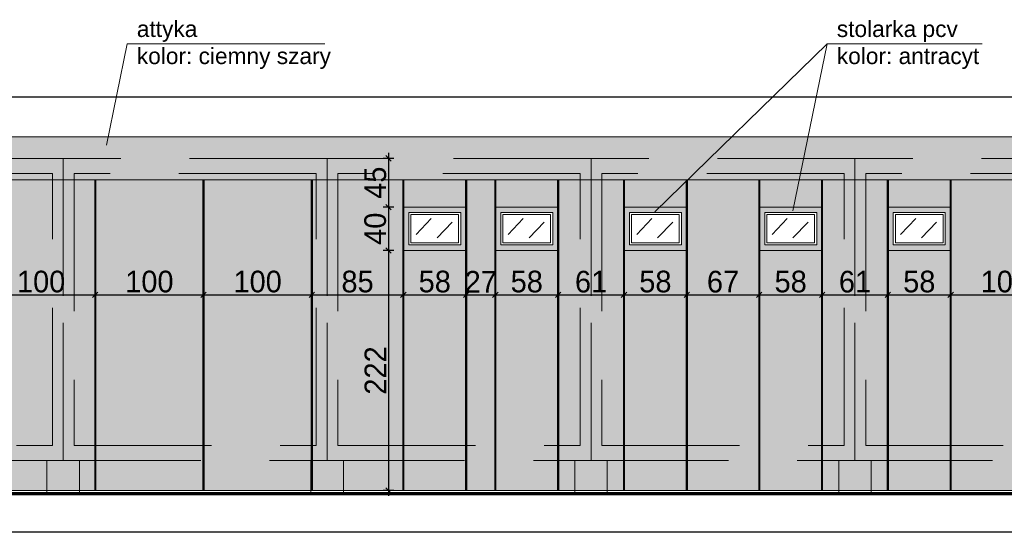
# Model space of a CAD drawing. Header units: millimetres. Extents: x 1962 to 3194, y -795 to -219.
# Tile 262 of 265: x 2913.58 to 2922.67, y -476.64 to -471.86. Entities that reach past the tile are written whole.
import ezdxf

# ---------------------------------------------------------------- set-up
doc = ezdxf.new("R2010")
doc.units = ezdxf.units.MM
doc.linetypes.add('HIDDEN', pattern=[9.525, 6.35, -3.175])
doc.layers.get('0').update_dxf_attribs({"lineweight": 5})
doc.layers.get('Defpoints').update_dxf_attribs({"lineweight": 9})
for name, color, linetype, lineweight in [('A_elewacje kolorystyka', 252, 'Continuous', 9), ('A_elewacje opisy', 63, 'Continuous', 9), ('A_hidden', 137, 'HIDDEN', 9), ('A_obiekty trybuny', 126, 'Continuous', 9), ('A_przekrojowe', 42, 'Continuous', 9), ('A_widok', 142, 'Continuous', 9), ('A_wymiary kasetony elewacyjne', 64, 'Continuous', 9)]:
    doc.layers.add(name, color=color, linetype=linetype, lineweight=lineweight)
doc.styles.get("Standard").update_dxf_attribs({"font": 'arial.ttf'})
doc.styles.add('wymiary pzt', font='txt')
doc.dimstyles.new('wymiary detale', dxfattribs={"dimtxt": 0.2, "dimasz": 0.05, "dimexe": 0.05, "dimexo": 0, "dimgap": 0.02, "dimtad": 1, "dimdec": 0, "dimlfac": 100, "dimzin": 0, "dimtxsty": 'wymiary pzt', "dimblk": 'OBLIQUE', "dimcen": 0.1, "dimdle": 0.05, "dimadec": 1, "dimazin": 0, "dimtfac": 1, "dimtmove": 0, "dimatfit": 3, "dimfxl": 0, "dimarcsym": 0})

# ---------------------------------------------------------------- blocks, each defined once
blk = doc.blocks.new('_Oblique')
at = {"color": 0, "linetype": 'ByBlock', "lineweight": -2}
blk.add_line((-0.5, -0.5), (0.5, 0.5), dxfattribs=at)
blk = doc.blocks.new('*D387')
at = {"layer": 'A_wymiary kasetony elewacyjne', "color": 0, "lineweight": -2}
for p, q in [((2913.2257, -474.3988), (2914.3257, -474.3988)), ((2913.2757, -474.3488), (2913.2757, -474.4488)), ((2914.2757, -474.3488), (2914.2757, -474.4488))]:
    blk.add_line(p, q, dxfattribs=at)
at = {"layer": 'Defpoints', "color": 0}
for p in [(2913.2757, -473.338), (2914.2757, -473.338), (2914.2757, -474.3988)]:
    blk.add_point(p, dxfattribs=at)
at = {"layer": 'A_wymiary kasetony elewacyjne', "color": 0, "lineweight": -2, "xscale": 0.05, "yscale": 0.05, "zscale": 0.05, "rotation": 180}
blk.add_blockref('_Oblique', (2913.2757, -474.3988), dxfattribs=at)
at = {"layer": 'A_wymiary kasetony elewacyjne', "color": 0, "lineweight": -2, "xscale": 0.05, "yscale": 0.05, "zscale": 0.05}
blk.add_blockref('_Oblique', (2914.2757, -474.3988), dxfattribs=at)
at = {"layer": 'A_wymiary kasetony elewacyjne', "color": 0, "insert": (2913.7757, -474.2768), "char_height": 0.2, "attachment_point": 5, "style": 'wymiary pzt'}
blk.add_mtext('100', dxfattribs=at)
blk = doc.blocks.new('*D388')
at = {"layer": 'A_wymiary kasetony elewacyjne', "color": 0, "lineweight": -2}
for p, q in [((2914.2257, -474.3988), (2915.3257, -474.3988)), ((2914.2757, -474.3488), (2914.2757, -474.4488)), ((2915.2757, -474.3488), (2915.2757, -474.4488))]:
    blk.add_line(p, q, dxfattribs=at)
at = {"layer": 'Defpoints', "color": 0}
for p in [(2914.2757, -473.338), (2915.2757, -473.338), (2915.2757, -474.3988)]:
    blk.add_point(p, dxfattribs=at)
at = {"layer": 'A_wymiary kasetony elewacyjne', "color": 0, "lineweight": -2, "xscale": 0.05, "yscale": 0.05, "zscale": 0.05, "rotation": 180}
blk.add_blockref('_Oblique', (2914.2757, -474.3988), dxfattribs=at)
at = {"layer": 'A_wymiary kasetony elewacyjne', "color": 0, "lineweight": -2, "xscale": 0.05, "yscale": 0.05, "zscale": 0.05}
blk.add_blockref('_Oblique', (2915.2757, -474.3988), dxfattribs=at)
at = {"layer": 'A_wymiary kasetony elewacyjne', "color": 0, "insert": (2914.7757, -474.2768), "char_height": 0.2, "attachment_point": 5, "style": 'wymiary pzt'}
blk.add_mtext('100', dxfattribs=at)
blk = doc.blocks.new('*D389')
at = {"layer": 'A_wymiary kasetony elewacyjne', "color": 0, "lineweight": -2}
for p, q in [((2915.2257, -474.3988), (2916.3257, -474.3988)), ((2915.2757, -474.3488), (2915.2757, -474.4488)), ((2916.2757, -474.3488), (2916.2757, -474.4488))]:
    blk.add_line(p, q, dxfattribs=at)
at = {"layer": 'Defpoints', "color": 0}
for p in [(2915.2757, -473.338), (2916.2757, -473.338), (2916.2757, -474.3988)]:
    blk.add_point(p, dxfattribs=at)
at = {"layer": 'A_wymiary kasetony elewacyjne', "color": 0, "lineweight": -2, "xscale": 0.05, "yscale": 0.05, "zscale": 0.05, "rotation": 180}
blk.add_blockref('_Oblique', (2915.2757, -474.3988), dxfattribs=at)
at = {"layer": 'A_wymiary kasetony elewacyjne', "color": 0, "lineweight": -2, "xscale": 0.05, "yscale": 0.05, "zscale": 0.05}
blk.add_blockref('_Oblique', (2916.2757, -474.3988), dxfattribs=at)
at = {"layer": 'A_wymiary kasetony elewacyjne', "color": 0, "insert": (2915.7757, -474.2768), "char_height": 0.2, "attachment_point": 5, "style": 'wymiary pzt'}
blk.add_mtext('100', dxfattribs=at)
blk = doc.blocks.new('*D390')
at = {"layer": 'A_wymiary kasetony elewacyjne', "color": 0, "lineweight": -2}
for p, q in [((2916.2257, -474.3988), (2917.1717, -474.3988)), ((2916.2757, -474.3488), (2916.2757, -474.4488)), ((2917.1217, -474.3488), (2917.1217, -474.4488))]:
    blk.add_line(p, q, dxfattribs=at)
at = {"layer": 'Defpoints', "color": 0}
for p in [(2916.2757, -473.338), (2917.1217, -473.338), (2917.1217, -474.3988)]:
    blk.add_point(p, dxfattribs=at)
at = {"layer": 'A_wymiary kasetony elewacyjne', "color": 0, "lineweight": -2, "xscale": 0.05, "yscale": 0.05, "zscale": 0.05, "rotation": 180}
blk.add_blockref('_Oblique', (2916.2757, -474.3988), dxfattribs=at)
at = {"layer": 'A_wymiary kasetony elewacyjne', "color": 0, "lineweight": -2, "xscale": 0.05, "yscale": 0.05, "zscale": 0.05}
blk.add_blockref('_Oblique', (2917.1217, -474.3988), dxfattribs=at)
at = {"layer": 'A_wymiary kasetony elewacyjne', "color": 0, "insert": (2916.6987, -474.2768), "char_height": 0.2, "attachment_point": 5, "style": 'wymiary pzt'}
blk.add_mtext('85', dxfattribs=at)
blk = doc.blocks.new('*D391')
at = {"layer": 'A_wymiary kasetony elewacyjne', "color": 0, "lineweight": -2}
for p, q in [((2917.0717, -474.3988), (2917.7517, -474.3988)), ((2917.1217, -474.3488), (2917.1217, -474.4488)), ((2917.7017, -474.3488), (2917.7017, -474.4488))]:
    blk.add_line(p, q, dxfattribs=at)
at = {"layer": 'Defpoints', "color": 0}
for p in [(2917.1217, -473.338), (2917.7017, -473.338), (2917.7017, -474.3988)]:
    blk.add_point(p, dxfattribs=at)
at = {"layer": 'A_wymiary kasetony elewacyjne', "color": 0, "lineweight": -2, "xscale": 0.05, "yscale": 0.05, "zscale": 0.05, "rotation": 180}
blk.add_blockref('_Oblique', (2917.1217, -474.3988), dxfattribs=at)
at = {"layer": 'A_wymiary kasetony elewacyjne', "color": 0, "lineweight": -2, "xscale": 0.05, "yscale": 0.05, "zscale": 0.05}
blk.add_blockref('_Oblique', (2917.7017, -474.3988), dxfattribs=at)
at = {"layer": 'A_wymiary kasetony elewacyjne', "color": 0, "insert": (2917.4117, -474.2768), "char_height": 0.2, "attachment_point": 5, "style": 'wymiary pzt'}
blk.add_mtext('58', dxfattribs=at)
blk = doc.blocks.new('*D392')
at = {"layer": 'A_wymiary kasetony elewacyjne', "color": 0, "lineweight": -2}
for p, q in [((2917.6517, -474.3988), (2918.0217, -474.3988)), ((2917.7017, -474.3488), (2917.7017, -474.4488)), ((2917.9717, -474.3488), (2917.9717, -474.4488))]:
    blk.add_line(p, q, dxfattribs=at)
at = {"layer": 'Defpoints', "color": 0}
for p in [(2917.7017, -473.338), (2917.9717, -473.338), (2917.9717, -474.3988)]:
    blk.add_point(p, dxfattribs=at)
at = {"layer": 'A_wymiary kasetony elewacyjne', "color": 0, "lineweight": -2, "xscale": 0.05, "yscale": 0.05, "zscale": 0.05, "rotation": 180}
blk.add_blockref('_Oblique', (2917.7017, -474.3988), dxfattribs=at)
at = {"layer": 'A_wymiary kasetony elewacyjne', "color": 0, "lineweight": -2, "xscale": 0.05, "yscale": 0.05, "zscale": 0.05}
blk.add_blockref('_Oblique', (2917.9717, -474.3988), dxfattribs=at)
at = {"layer": 'A_wymiary kasetony elewacyjne', "color": 0, "insert": (2917.8367, -474.2778), "char_height": 0.2, "attachment_point": 5, "style": 'wymiary pzt'}
blk.add_mtext('27', dxfattribs=at)
blk = doc.blocks.new('*D393')
at = {"layer": 'A_wymiary kasetony elewacyjne', "color": 0, "lineweight": -2}
for p, q in [((2917.9217, -474.3988), (2918.6017, -474.3988)), ((2917.9717, -474.3488), (2917.9717, -474.4488)), ((2918.5517, -474.3488), (2918.5517, -474.4488))]:
    blk.add_line(p, q, dxfattribs=at)
at = {"layer": 'Defpoints', "color": 0}
for p in [(2917.9717, -473.338), (2918.5517, -473.338), (2918.5517, -474.3988)]:
    blk.add_point(p, dxfattribs=at)
at = {"layer": 'A_wymiary kasetony elewacyjne', "color": 0, "lineweight": -2, "xscale": 0.05, "yscale": 0.05, "zscale": 0.05, "rotation": 180}
blk.add_blockref('_Oblique', (2917.9717, -474.3988), dxfattribs=at)
at = {"layer": 'A_wymiary kasetony elewacyjne', "color": 0, "lineweight": -2, "xscale": 0.05, "yscale": 0.05, "zscale": 0.05}
blk.add_blockref('_Oblique', (2918.5517, -474.3988), dxfattribs=at)
at = {"layer": 'A_wymiary kasetony elewacyjne', "color": 0, "insert": (2918.2617, -474.2768), "char_height": 0.2, "attachment_point": 5, "style": 'wymiary pzt'}
blk.add_mtext('58', dxfattribs=at)
blk = doc.blocks.new('*D394')
at = {"layer": 'A_wymiary kasetony elewacyjne', "color": 0, "lineweight": -2}
for p, q in [((2918.5017, -474.3988), (2919.2097, -474.3988)), ((2918.5517, -474.3488), (2918.5517, -474.4488)), ((2919.1597, -474.3488), (2919.1597, -474.4488))]:
    blk.add_line(p, q, dxfattribs=at)
at = {"layer": 'Defpoints', "color": 0}
for p in [(2918.5517, -473.338), (2919.1597, -473.338), (2919.1597, -474.3988)]:
    blk.add_point(p, dxfattribs=at)
at = {"layer": 'A_wymiary kasetony elewacyjne', "color": 0, "lineweight": -2, "xscale": 0.05, "yscale": 0.05, "zscale": 0.05, "rotation": 180}
blk.add_blockref('_Oblique', (2918.5517, -474.3988), dxfattribs=at)
at = {"layer": 'A_wymiary kasetony elewacyjne', "color": 0, "lineweight": -2, "xscale": 0.05, "yscale": 0.05, "zscale": 0.05}
blk.add_blockref('_Oblique', (2919.1597, -474.3988), dxfattribs=at)
at = {"layer": 'A_wymiary kasetony elewacyjne', "color": 0, "insert": (2918.8557, -474.2778), "char_height": 0.2, "attachment_point": 5, "style": 'wymiary pzt'}
blk.add_mtext('61', dxfattribs=at)
blk = doc.blocks.new('*D395')
at = {"layer": 'A_wymiary kasetony elewacyjne', "color": 0, "lineweight": -2}
for p, q in [((2919.1097, -474.3988), (2919.7897, -474.3988)), ((2919.1597, -474.3488), (2919.1597, -474.4488)), ((2919.7397, -474.3488), (2919.7397, -474.4488))]:
    blk.add_line(p, q, dxfattribs=at)
at = {"layer": 'Defpoints', "color": 0}
for p in [(2919.1597, -473.338), (2919.7397, -473.338), (2919.7397, -474.3988)]:
    blk.add_point(p, dxfattribs=at)
at = {"layer": 'A_wymiary kasetony elewacyjne', "color": 0, "lineweight": -2, "xscale": 0.05, "yscale": 0.05, "zscale": 0.05, "rotation": 180}
blk.add_blockref('_Oblique', (2919.1597, -474.3988), dxfattribs=at)
at = {"layer": 'A_wymiary kasetony elewacyjne', "color": 0, "lineweight": -2, "xscale": 0.05, "yscale": 0.05, "zscale": 0.05}
blk.add_blockref('_Oblique', (2919.7397, -474.3988), dxfattribs=at)
at = {"layer": 'A_wymiary kasetony elewacyjne', "color": 0, "insert": (2919.4497, -474.2768), "char_height": 0.2, "attachment_point": 5, "style": 'wymiary pzt'}
blk.add_mtext('58', dxfattribs=at)
blk = doc.blocks.new('*D396')
at = {"layer": 'A_wymiary kasetony elewacyjne', "color": 0, "lineweight": -2}
for p, q in [((2919.6897, -474.3988), (2920.4597, -474.3988)), ((2919.7397, -474.3488), (2919.7397, -474.4488)), ((2920.4097, -474.3488), (2920.4097, -474.4488))]:
    blk.add_line(p, q, dxfattribs=at)
at = {"layer": 'Defpoints', "color": 0}
for p in [(2919.7397, -473.338), (2920.4097, -473.338), (2920.4097, -474.3988)]:
    blk.add_point(p, dxfattribs=at)
at = {"layer": 'A_wymiary kasetony elewacyjne', "color": 0, "lineweight": -2, "xscale": 0.05, "yscale": 0.05, "zscale": 0.05, "rotation": 180}
blk.add_blockref('_Oblique', (2919.7397, -474.3988), dxfattribs=at)
at = {"layer": 'A_wymiary kasetony elewacyjne', "color": 0, "lineweight": -2, "xscale": 0.05, "yscale": 0.05, "zscale": 0.05}
blk.add_blockref('_Oblique', (2920.4097, -474.3988), dxfattribs=at)
at = {"layer": 'A_wymiary kasetony elewacyjne', "color": 0, "insert": (2920.0747, -474.2778), "char_height": 0.2, "attachment_point": 5, "style": 'wymiary pzt'}
blk.add_mtext('67', dxfattribs=at)
blk = doc.blocks.new('*D397')
at = {"layer": 'A_wymiary kasetony elewacyjne', "color": 0, "lineweight": -2}
for p, q in [((2920.3597, -474.3988), (2921.0397, -474.3988)), ((2920.4097, -474.3488), (2920.4097, -474.4488)), ((2920.9897, -474.3488), (2920.9897, -474.4488))]:
    blk.add_line(p, q, dxfattribs=at)
at = {"layer": 'Defpoints', "color": 0}
for p in [(2920.4097, -473.338), (2920.9897, -473.338), (2920.9897, -474.3988)]:
    blk.add_point(p, dxfattribs=at)
at = {"layer": 'A_wymiary kasetony elewacyjne', "color": 0, "lineweight": -2, "xscale": 0.05, "yscale": 0.05, "zscale": 0.05, "rotation": 180}
blk.add_blockref('_Oblique', (2920.4097, -474.3988), dxfattribs=at)
at = {"layer": 'A_wymiary kasetony elewacyjne', "color": 0, "lineweight": -2, "xscale": 0.05, "yscale": 0.05, "zscale": 0.05}
blk.add_blockref('_Oblique', (2920.9897, -474.3988), dxfattribs=at)
at = {"layer": 'A_wymiary kasetony elewacyjne', "color": 0, "insert": (2920.6997, -474.2768), "char_height": 0.2, "attachment_point": 5, "style": 'wymiary pzt'}
blk.add_mtext('58', dxfattribs=at)
blk = doc.blocks.new('*D398')
at = {"layer": 'A_wymiary kasetony elewacyjne', "color": 0, "lineweight": -2}
for p, q in [((2920.9397, -474.3988), (2921.6477, -474.3988)), ((2920.9897, -474.3488), (2920.9897, -474.4488)), ((2921.5977, -474.3488), (2921.5977, -474.4488))]:
    blk.add_line(p, q, dxfattribs=at)
at = {"layer": 'Defpoints', "color": 0}
for p in [(2920.9897, -473.338), (2921.5977, -473.338), (2921.5977, -474.3988)]:
    blk.add_point(p, dxfattribs=at)
at = {"layer": 'A_wymiary kasetony elewacyjne', "color": 0, "lineweight": -2, "xscale": 0.05, "yscale": 0.05, "zscale": 0.05, "rotation": 180}
blk.add_blockref('_Oblique', (2920.9897, -474.3988), dxfattribs=at)
at = {"layer": 'A_wymiary kasetony elewacyjne', "color": 0, "lineweight": -2, "xscale": 0.05, "yscale": 0.05, "zscale": 0.05}
blk.add_blockref('_Oblique', (2921.5977, -474.3988), dxfattribs=at)
at = {"layer": 'A_wymiary kasetony elewacyjne', "color": 0, "insert": (2921.2937, -474.2778), "char_height": 0.2, "attachment_point": 5, "style": 'wymiary pzt'}
blk.add_mtext('61', dxfattribs=at)
blk = doc.blocks.new('*D399')
at = {"layer": 'A_wymiary kasetony elewacyjne', "color": 0, "lineweight": -2}
for p, q in [((2921.5477, -474.3988), (2922.2277, -474.3988)), ((2921.5977, -474.3488), (2921.5977, -474.4488)), ((2922.1777, -474.3488), (2922.1777, -474.4488))]:
    blk.add_line(p, q, dxfattribs=at)
at = {"layer": 'Defpoints', "color": 0}
for p in [(2921.5977, -473.338), (2922.1777, -473.338), (2922.1777, -474.3988)]:
    blk.add_point(p, dxfattribs=at)
at = {"layer": 'A_wymiary kasetony elewacyjne', "color": 0, "lineweight": -2, "xscale": 0.05, "yscale": 0.05, "zscale": 0.05, "rotation": 180}
blk.add_blockref('_Oblique', (2921.5977, -474.3988), dxfattribs=at)
at = {"layer": 'A_wymiary kasetony elewacyjne', "color": 0, "lineweight": -2, "xscale": 0.05, "yscale": 0.05, "zscale": 0.05}
blk.add_blockref('_Oblique', (2922.1777, -474.3988), dxfattribs=at)
at = {"layer": 'A_wymiary kasetony elewacyjne', "color": 0, "insert": (2921.8877, -474.2768), "char_height": 0.2, "attachment_point": 5, "style": 'wymiary pzt'}
blk.add_mtext('58', dxfattribs=at)
blk = doc.blocks.new('*D400')
at = {"layer": 'A_wymiary kasetony elewacyjne', "color": 0, "lineweight": -2}
for p, q in [((2922.1277, -474.3988), (2923.2277, -474.3988)), ((2922.1777, -474.3488), (2922.1777, -474.4488)), ((2923.1777, -474.3488), (2923.1777, -474.4488))]:
    blk.add_line(p, q, dxfattribs=at)
at = {"layer": 'Defpoints', "color": 0}
for p in [(2922.1777, -473.338), (2923.1777, -473.8706), (2923.1777, -474.3988)]:
    blk.add_point(p, dxfattribs=at)
at = {"layer": 'A_wymiary kasetony elewacyjne', "color": 0, "lineweight": -2, "xscale": 0.05, "yscale": 0.05, "zscale": 0.05, "rotation": 180}
blk.add_blockref('_Oblique', (2922.1777, -474.3988), dxfattribs=at)
at = {"layer": 'A_wymiary kasetony elewacyjne', "color": 0, "lineweight": -2, "xscale": 0.05, "yscale": 0.05, "zscale": 0.05}
blk.add_blockref('_Oblique', (2923.1777, -474.3988), dxfattribs=at)
at = {"layer": 'A_wymiary kasetony elewacyjne', "color": 0, "insert": (2922.6777, -474.2768), "char_height": 0.2, "attachment_point": 5, "style": 'wymiary pzt'}
blk.add_mtext('100', dxfattribs=at)
blk = doc.blocks.new('*D589')
at = {"layer": 'A_wymiary kasetony elewacyjne', "color": 0, "lineweight": -2}
for p, q in [((2917.0345, -473.138), (2916.9345, -473.138)), ((2916.9845, -473.088), (2916.9845, -473.638)), ((2917.0345, -473.588), (2916.9345, -473.588))]:
    blk.add_line(p, q, dxfattribs=at)
at = {"layer": 'Defpoints', "color": 0}
for p in [(2917.1217, -473.138), (2916.9845, -473.588), (2917.1217, -473.588)]:
    blk.add_point(p, dxfattribs=at)
at = {"layer": 'A_wymiary kasetony elewacyjne', "color": 0, "lineweight": -2, "xscale": 0.05, "yscale": 0.05, "zscale": 0.05}
for p, rotation in [((2916.9845, -473.138), 90), ((2916.9845, -473.588), 270)]:
    blk.add_blockref('_Oblique', p, dxfattribs=dict(at, rotation=rotation))
at = {"layer": 'A_wymiary kasetony elewacyjne', "color": 0, "insert": (2916.8635, -473.363), "char_height": 0.2, "attachment_point": 5, "rotation": 90, "style": 'wymiary pzt'}
blk.add_mtext('45', dxfattribs=at)
blk = doc.blocks.new('*D590')
at = {"layer": 'A_wymiary kasetony elewacyjne', "color": 0, "lineweight": -2}
for p, q in [((2917.0345, -473.588), (2916.9345, -473.588)), ((2916.9845, -473.538), (2916.9845, -474.038)), ((2917.0345, -473.988), (2916.9345, -473.988))]:
    blk.add_line(p, q, dxfattribs=at)
at = {"layer": 'Defpoints', "color": 0}
for p in [(2917.1217, -473.588), (2916.9845, -473.988), (2917.1217, -473.988)]:
    blk.add_point(p, dxfattribs=at)
at = {"layer": 'A_wymiary kasetony elewacyjne', "color": 0, "lineweight": -2, "xscale": 0.05, "yscale": 0.05, "zscale": 0.05}
for p, rotation in [((2916.9845, -473.588), 90), ((2916.9845, -473.988), 270)]:
    blk.add_blockref('_Oblique', p, dxfattribs=dict(at, rotation=rotation))
at = {"layer": 'A_wymiary kasetony elewacyjne', "color": 0, "insert": (2916.8625, -473.788), "char_height": 0.2, "attachment_point": 5, "rotation": 90, "style": 'wymiary pzt'}
blk.add_mtext('40', dxfattribs=at)
blk = doc.blocks.new('*D591')
at = {"layer": 'A_wymiary kasetony elewacyjne', "color": 0, "lineweight": -2}
for p, q in [((2916.9845, -473.938), (2916.9845, -476.2553)), ((2917.0345, -473.988), (2916.9345, -473.988)), ((2917.0345, -476.2053), (2916.9345, -476.2053))]:
    blk.add_line(p, q, dxfattribs=at)
at = {"layer": 'Defpoints', "color": 0}
for p in [(2917.1217, -473.988), (2916.9845, -476.2053), (2917.1217, -476.2053)]:
    blk.add_point(p, dxfattribs=at)
at = {"layer": 'A_wymiary kasetony elewacyjne', "color": 0, "lineweight": -2, "xscale": 0.05, "yscale": 0.05, "zscale": 0.05}
for p, rotation in [((2916.9845, -473.988), 90), ((2916.9845, -476.2053), 270)]:
    blk.add_blockref('_Oblique', p, dxfattribs=dict(at, rotation=rotation))
at = {"layer": 'A_wymiary kasetony elewacyjne', "color": 0, "insert": (2916.8635, -475.0966), "char_height": 0.2, "attachment_point": 5, "rotation": 90, "style": 'wymiary pzt'}
blk.add_mtext('222', dxfattribs=at)
blk = doc.blocks.new('*D652')
at = {"layer": 'A_wymiary kasetony elewacyjne', "color": 0, "lineweight": -2}
for p, q in [((2899.1317, -472.5686), (2926.3897, -472.5686)), ((2899.1817, -472.6186), (2899.1817, -472.5186)), ((2926.3397, -472.6186), (2926.3397, -472.5186))]:
    blk.add_line(p, q, dxfattribs=at)
at = {"layer": 'Defpoints', "color": 0}
for p in [(2926.3397, -472.5686), (2899.1817, -472.938), (2926.3397, -472.938)]:
    blk.add_point(p, dxfattribs=at)
at = {"layer": 'A_wymiary kasetony elewacyjne', "color": 0, "lineweight": -2, "xscale": 0.05, "yscale": 0.05, "zscale": 0.05, "rotation": 180}
blk.add_blockref('_Oblique', (2899.1817, -472.5686), dxfattribs=at)
at = {"layer": 'A_wymiary kasetony elewacyjne', "color": 0, "lineweight": -2, "xscale": 0.05, "yscale": 0.05, "zscale": 0.05}
blk.add_blockref('_Oblique', (2926.3397, -472.5686), dxfattribs=at)
at = {"layer": 'A_wymiary kasetony elewacyjne', "color": 0, "insert": (2912.7607, -472.4465), "char_height": 0.2, "attachment_point": 5, "style": 'wymiary pzt'}
blk.add_mtext('2716', dxfattribs=at)
blk = doc.blocks.new('*D653')
at = {"layer": 'A_wymiary kasetony elewacyjne', "color": 0, "lineweight": -2}
for p, q in [((2899.1617, -476.5871), (2926.3597, -476.5871)), ((2899.2117, -476.5371), (2899.2117, -476.6371)), ((2926.3097, -476.5371), (2926.3097, -476.6371))]:
    blk.add_line(p, q, dxfattribs=at)
at = {"layer": 'Defpoints', "color": 0}
for p in [(2899.2117, -476.2053), (2926.3097, -476.2053), (2926.3097, -476.5871)]:
    blk.add_point(p, dxfattribs=at)
at = {"layer": 'A_wymiary kasetony elewacyjne', "color": 0, "lineweight": -2, "xscale": 0.05, "yscale": 0.05, "zscale": 0.05, "rotation": 180}
blk.add_blockref('_Oblique', (2899.2117, -476.5871), dxfattribs=at)
at = {"layer": 'A_wymiary kasetony elewacyjne', "color": 0, "lineweight": -2, "xscale": 0.05, "yscale": 0.05, "zscale": 0.05}
blk.add_blockref('_Oblique', (2926.3097, -476.5871), dxfattribs=at)
at = {"layer": 'A_wymiary kasetony elewacyjne', "color": 0, "insert": (2912.7607, -476.465), "char_height": 0.2, "attachment_point": 5, "style": 'wymiary pzt'}
blk.add_mtext('2710', dxfattribs=at)

msp = doc.modelspace()

# ---------------------------------------------------------------- hatches: boundary and pattern name
at = {"layer": 'A_elewacje kolorystyka'}
h = msp.add_hatch(color=256, dxfattribs=at)
h.dxf.hatch_style = 1
h.paths.add_polyline_path([(2899.1817, -472.938), (2899.1817, -473.338), (2926.3397, -473.338), (2926.3397, -472.938)])
h = msp.add_hatch(color=9, dxfattribs=at)
h.dxf.hatch_style = 1
h.paths.add_polyline_path([(2903.5237, -476.2053), (2904.0777, -476.2053), (2904.3777, -476.2053), (2906.5157, -476.2053), (2906.8157, -476.2053), (2908.2197, -476.2053), (2908.2197, -473.338), (2903.5237, -473.338)])
h.paths.add_polyline_path([(2922.1777, -473.588), (2922.1777, -473.988), (2922.1777, -476.2053), (2923.5817, -476.2053), (2923.8817, -476.2053), (2926.3097, -476.2053), (2926.3097, -476.0116), (2926.3097, -473.338), (2922.1777, -473.338)])
h.paths.add_polyline_path([(2913.2757, -476.2053), (2913.8297, -476.2053), (2914.1297, -476.2053), (2916.2677, -476.2053), (2916.5677, -476.2053), (2917.1217, -476.2053), (2917.1217, -473.338), (2913.2757, -473.338)])
h.paths.add_polyline_path([(2899.2117, -476.2053), (2899.3517, -476.2053), (2899.6517, -476.2053), (2900.5557, -476.2053), (2900.5557, -473.988), (2900.5557, -473.588), (2900.5557, -473.338), (2899.2117, -473.338)])
h.paths.add_polyline_path([(2901.1357, -473.588), (2901.1357, -473.988), (2901.1357, -476.2053), (2901.6397, -476.2053), (2901.9397, -476.2053), (2902.0937, -476.2053), (2902.0937, -473.988), (2902.0937, -473.588), (2902.0937, -473.338), (2901.1357, -473.338)])
h.paths.add_polyline_path([(2919.7397, -473.588), (2919.7397, -473.988), (2919.7397, -476.2053), (2920.4097, -476.2053), (2920.4097, -473.988), (2920.4097, -473.588), (2920.4097, -473.338), (2919.7397, -473.338)])
h.paths.add_polyline_path([(2909.9877, -476.2053), (2910.6577, -476.2053), (2910.6577, -473.338), (2909.9877, -473.338)])
h.paths.add_polyline_path([(2918.5517, -473.588), (2918.5517, -473.988), (2918.5517, -476.2053), (2918.7057, -476.2053), (2919.0057, -476.2053), (2919.1597, -476.2053), (2919.1597, -473.988), (2919.1597, -473.588), (2919.1597, -473.338), (2918.5517, -473.338)])
h.paths.add_polyline_path([(2920.9897, -473.588), (2920.9897, -473.988), (2920.9897, -476.2053), (2921.1437, -476.2053), (2921.4437, -476.2053), (2921.5977, -476.2053), (2921.5977, -473.988), (2921.5977, -473.588), (2921.5977, -473.338), (2920.9897, -473.338)])
h.paths.add_polyline_path([(2908.7997, -476.2053), (2909.4077, -476.2053), (2909.4077, -473.338), (2908.7997, -473.338)])
h.paths.add_polyline_path([(2911.2377, -476.2053), (2911.8457, -476.2053), (2911.8457, -473.338), (2911.2377, -473.338)])
h.paths.add_polyline_path([(2919.7397, -476.2053), (2919.7397, -473.988), (2919.1597, -473.988), (2919.1597, -476.2053)])
h.paths.add_polyline_path([(2912.4257, -476.2053), (2912.4257, -473.988), (2911.8457, -473.988), (2911.8457, -476.2053)])
h.paths.add_polyline_path([(2922.1777, -476.2053), (2922.1777, -473.988), (2921.5977, -473.988), (2921.5977, -476.2053)])
h.paths.add_polyline_path([(2920.9897, -476.2053), (2920.9897, -473.988), (2920.4097, -473.988), (2920.4097, -476.2053)])
h.paths.add_polyline_path([(2918.5517, -476.2053), (2918.5517, -473.988), (2917.9717, -473.988), (2917.9717, -476.2053)])
h.paths.add_polyline_path([(2908.7997, -476.2053), (2908.7997, -473.988), (2908.2197, -473.988), (2908.2197, -476.2053)])
h.paths.add_polyline_path([(2917.7017, -476.2053), (2917.7017, -473.988), (2917.1217, -473.988), (2917.1217, -476.2053)])
h.paths.add_polyline_path([(2913.2757, -476.2053), (2913.2757, -473.988), (2912.6957, -473.988), (2912.6957, -476.2053)])
h.paths.add_polyline_path([(2909.9877, -476.2053), (2909.9877, -473.988), (2909.4077, -473.988), (2909.4077, -476.2053)])
h.paths.add_polyline_path([(2903.5237, -476.2053), (2903.5237, -473.988), (2902.9437, -473.988), (2902.9437, -476.2053)])
h.paths.add_polyline_path([(2901.1357, -476.2053), (2901.1357, -473.988), (2900.5557, -473.988), (2900.5557, -476.2053)])
h.paths.add_polyline_path([(2911.2377, -476.2053), (2911.2377, -473.988), (2910.6577, -473.988), (2910.6577, -476.2053)])
h.paths.add_polyline_path([(2902.6737, -476.2053), (2902.6737, -473.988), (2902.0937, -473.988), (2902.0937, -476.2053)])
h.paths.add_polyline_path([(2917.7017, -476.2053), (2917.9717, -476.2053), (2917.9717, -473.338), (2917.7017, -473.338)])
h.paths.add_polyline_path([(2902.6737, -473.588), (2902.6737, -473.988), (2902.6737, -476.2053), (2902.9437, -476.2053), (2902.9437, -473.988), (2902.9437, -473.588), (2902.9437, -473.338), (2902.6737, -473.338)])
h.paths.add_polyline_path([(2912.4257, -476.2053), (2912.6957, -476.2053), (2912.6957, -473.338), (2912.4257, -473.338)])
h.paths.add_polyline_path([(2919.1597, -473.588), (2919.7397, -473.588), (2919.7397, -473.338), (2919.1597, -473.338)])
h.paths.add_polyline_path([(2911.8457, -473.588), (2912.4257, -473.588), (2912.4257, -473.338), (2911.8457, -473.338)])
h.paths.add_polyline_path([(2921.5977, -473.588), (2922.1777, -473.588), (2922.1777, -473.338), (2921.5977, -473.338)])
h.paths.add_polyline_path([(2920.4097, -473.588), (2920.9897, -473.588), (2920.9897, -473.338), (2920.4097, -473.338)])
h.paths.add_polyline_path([(2917.9717, -473.588), (2918.5517, -473.588), (2918.5517, -473.338), (2917.9717, -473.338)])
h.paths.add_polyline_path([(2908.2197, -473.588), (2908.7997, -473.588), (2908.7997, -473.338), (2908.2197, -473.338)])
h.paths.add_polyline_path([(2902.0937, -473.588), (2902.6737, -473.588), (2902.6737, -473.338), (2902.0937, -473.338)])
h.paths.add_polyline_path([(2900.5557, -473.588), (2901.1357, -473.588), (2901.1357, -473.338), (2900.5557, -473.338)])
h.paths.add_polyline_path([(2917.1217, -473.588), (2917.7017, -473.588), (2917.7017, -473.338), (2917.1217, -473.338)])
h.paths.add_polyline_path([(2912.6957, -473.588), (2913.2757, -473.588), (2913.2757, -473.338), (2912.6957, -473.338)])
h.paths.add_polyline_path([(2910.6577, -473.588), (2911.2377, -473.588), (2911.2377, -473.338), (2910.6577, -473.338)])
h.paths.add_polyline_path([(2902.9437, -473.588), (2903.5237, -473.588), (2903.5237, -473.338), (2902.9437, -473.338)])
h.paths.add_polyline_path([(2909.4077, -473.588), (2909.9877, -473.588), (2909.9877, -473.338), (2909.4077, -473.338)])
h = msp.add_hatch(color=251, dxfattribs=at)
h.dxf.hatch_style = 1
h.paths.add_polyline_path([(2917.7017, -473.988), (2917.7017, -473.588), (2917.1217, -473.588), (2917.1217, -473.988)])
h.paths.add_polyline_path([(2917.1717, -473.938), (2917.1717, -473.638), (2917.6517, -473.638), (2917.6517, -473.938)], flags=16)
h.paths.add_polyline_path([(2917.1917, -473.918), (2917.1917, -473.658), (2917.6317, -473.658), (2917.6317, -473.918)], flags=0)
h = msp.add_hatch(color=251, dxfattribs=at)
h.dxf.hatch_style = 1
h.paths.add_polyline_path([(2918.5517, -473.988), (2918.5517, -473.588), (2917.9717, -473.588), (2917.9717, -473.988)])
h.paths.add_polyline_path([(2918.0217, -473.938), (2918.0217, -473.638), (2918.5017, -473.638), (2918.5017, -473.938)], flags=16)
h.paths.add_polyline_path([(2918.0417, -473.918), (2918.0417, -473.658), (2918.4817, -473.658), (2918.4817, -473.918)], flags=0)
h = msp.add_hatch(color=251, dxfattribs=at)
h.dxf.hatch_style = 1
h.paths.add_polyline_path([(2919.7397, -473.988), (2919.7397, -473.588), (2919.1597, -473.588), (2919.1597, -473.988)])
h.paths.add_polyline_path([(2919.2097, -473.938), (2919.2097, -473.638), (2919.6897, -473.638), (2919.6897, -473.938)], flags=16)
h.paths.add_polyline_path([(2919.2297, -473.918), (2919.2297, -473.658), (2919.6697, -473.658), (2919.6697, -473.918)], flags=0)
h = msp.add_hatch(color=251, dxfattribs=at)
h.dxf.hatch_style = 1
h.paths.add_polyline_path([(2920.9897, -473.988), (2920.9897, -473.588), (2920.4097, -473.588), (2920.4097, -473.988)])
h.paths.add_polyline_path([(2920.4597, -473.938), (2920.4597, -473.638), (2920.9397, -473.638), (2920.9397, -473.938)], flags=16)
h.paths.add_polyline_path([(2920.4797, -473.918), (2920.4797, -473.658), (2920.9197, -473.658), (2920.9197, -473.918)], flags=0)
h = msp.add_hatch(color=251, dxfattribs=at)
h.dxf.hatch_style = 1
h.paths.add_polyline_path([(2922.1777, -473.988), (2922.1777, -473.588), (2921.5977, -473.588), (2921.5977, -473.988)])
h.paths.add_polyline_path([(2921.6477, -473.938), (2921.6477, -473.638), (2922.1277, -473.638), (2922.1277, -473.938)], flags=16)
h.paths.add_polyline_path([(2921.6677, -473.918), (2921.6677, -473.658), (2922.1077, -473.658), (2922.1077, -473.918)], flags=0)

# ---------------------------------------------------------------- linework, layer by layer
at = {"layer": 'A_elewacje kolorystyka', "color": 251, "const_width": 0.02}
for points in [[(2914.2757, -476.2053), (2914.2757, -473.338)], [(2915.2757, -476.2053), (2915.2757, -473.338)], [(2916.2757, -476.2053), (2916.2757, -473.338)], [(2917.1217, -476.2053), (2917.1217, -473.338)], [(2917.7017, -476.2053), (2917.7017, -473.338)], [(2917.9717, -476.2053), (2917.9717, -473.338)], [(2918.5517, -476.2053), (2918.5517, -473.338)], [(2919.1597, -476.2053), (2919.1597, -473.338)], [(2919.7397, -476.2053), (2919.7397, -473.338)], [(2920.4097, -476.2053), (2920.4097, -473.338)], [(2920.9897, -476.2053), (2920.9897, -473.338)], [(2921.5977, -476.2053), (2921.5977, -473.338)], [(2922.1777, -476.2053), (2922.1777, -473.338)]]:
    msp.add_lwpolyline(points, dxfattribs=at)
at = {"layer": 'A_elewacje opisy'}
msp.add_line((2921.0363, -472.0802), (2919.4439, -473.6329), dxfattribs=at)
for points in [[(2916.3949, -472.0802), (2914.5702, -472.0802), (2914.3783, -473.0175)], [(2922.4686, -472.0802), (2921.0363, -472.0802), (2920.7205, -473.6223)]]:
    msp.add_lwpolyline(points, dxfattribs=at)
at = {"layer": 'A_hidden', "ltscale": 0.2}
for points in [[(2911.5417, -475.928), (2913.9797, -475.928), (2913.9797, -473.138), (2911.5417, -473.138)], [(2913.9797, -475.928), (2916.4177, -475.928), (2916.4177, -473.138), (2913.9797, -473.138)], [(2916.4177, -475.928), (2918.8557, -475.928), (2918.8557, -473.138), (2916.4177, -473.138)], [(2918.8557, -475.928), (2921.2937, -475.928), (2921.2937, -473.138), (2918.8557, -473.138)], [(2921.2937, -475.928), (2923.7317, -475.928), (2923.7317, -473.138), (2921.2937, -473.138)], [(2911.6417, -475.788), (2913.8797, -475.788), (2913.8797, -473.278), (2911.6417, -473.278)], [(2914.0797, -475.788), (2916.3177, -475.788), (2916.3177, -473.278), (2914.0797, -473.278)], [(2916.5177, -475.788), (2918.7557, -475.788), (2918.7557, -473.278), (2916.5177, -473.278)], [(2918.9557, -475.788), (2921.1937, -475.788), (2921.1937, -473.278), (2918.9557, -473.278)], [(2921.3937, -475.788), (2923.6317, -475.788), (2923.6317, -473.278), (2921.3937, -473.278)]]:
    msp.add_lwpolyline(points, close=True, dxfattribs=at)
for points in [[(2913.8297, -476.2053), (2913.8297, -475.928), (2914.1297, -475.928), (2914.1297, -476.2053)], [(2916.2677, -476.2053), (2916.2677, -475.928), (2916.5677, -475.928), (2916.5677, -476.2053)], [(2918.7057, -476.2053), (2918.7057, -475.928), (2919.0057, -475.928), (2919.0057, -476.2053)], [(2921.1437, -476.2053), (2921.1437, -475.928), (2921.4437, -475.928), (2921.4437, -476.2053)]]:
    msp.add_lwpolyline(points, dxfattribs=at)
at = {"layer": 'A_obiekty trybuny'}
for p, q in [((2917.3785, -473.6942), (2917.2393, -473.8419)), ((2917.5719, -473.7259), (2917.4326, -473.8735)), ((2918.2285, -473.6942), (2918.0893, -473.8419)), ((2918.4219, -473.7259), (2918.2826, -473.8735)), ((2919.4165, -473.6942), (2919.2773, -473.8419)), ((2919.6099, -473.7259), (2919.4706, -473.8735)), ((2920.6665, -473.6942), (2920.5273, -473.8419)), ((2920.8599, -473.7259), (2920.7206, -473.8735)), ((2921.8545, -473.6942), (2921.7153, -473.8419)), ((2922.0479, -473.7259), (2921.9086, -473.8735))]:
    msp.add_line(p, q, dxfattribs=at)
at = {"layer": 'A_przekrojowe', "const_width": 0.03}
msp.add_lwpolyline([(2928.4483, -476.2353), (2871.2214, -476.2353)], dxfattribs=at)
at = {"layer": 'A_widok'}
for p, q in [((2899.1817, -472.938), (2926.3397, -472.938)), ((2899.1817, -473.338), (2926.3397, -473.338)), ((2899.2117, -476.2053), (2926.3097, -476.2053))]:
    msp.add_line(p, q, dxfattribs=at)
for points in [[(2917.7017, -473.588), (2917.1217, -473.588), (2917.1217, -473.988), (2917.7017, -473.988)], [(2918.5517, -473.588), (2917.9717, -473.588), (2917.9717, -473.988), (2918.5517, -473.988)], [(2919.7397, -473.588), (2919.1597, -473.588), (2919.1597, -473.988), (2919.7397, -473.988)], [(2920.9897, -473.588), (2920.4097, -473.588), (2920.4097, -473.988), (2920.9897, -473.988)], [(2922.1777, -473.588), (2921.5977, -473.588), (2921.5977, -473.988), (2922.1777, -473.988)], [(2917.6517, -473.638), (2917.1717, -473.638), (2917.1717, -473.938), (2917.6517, -473.938)], [(2917.6317, -473.658), (2917.1917, -473.658), (2917.1917, -473.918), (2917.6317, -473.918)], [(2918.5017, -473.638), (2918.0217, -473.638), (2918.0217, -473.938), (2918.5017, -473.938)], [(2918.4817, -473.658), (2918.0417, -473.658), (2918.0417, -473.918), (2918.4817, -473.918)], [(2919.6897, -473.638), (2919.2097, -473.638), (2919.2097, -473.938), (2919.6897, -473.938)], [(2919.6697, -473.658), (2919.2297, -473.658), (2919.2297, -473.918), (2919.6697, -473.918)], [(2920.9397, -473.638), (2920.4597, -473.638), (2920.4597, -473.938), (2920.9397, -473.938)], [(2920.9197, -473.658), (2920.4797, -473.658), (2920.4797, -473.918), (2920.9197, -473.918)], [(2922.1277, -473.638), (2921.6477, -473.638), (2921.6477, -473.938), (2922.1277, -473.938)], [(2922.1077, -473.658), (2921.6677, -473.658), (2921.6677, -473.918), (2922.1077, -473.918)]]:
    msp.add_lwpolyline(points, close=True, dxfattribs=at)
for points in [[(2913.8297, -476.2053), (2913.8297, -476.2353), (2914.1297, -476.2353), (2914.1297, -476.2053)], [(2916.2677, -476.2053), (2916.2677, -476.2353), (2916.5677, -476.2353), (2916.5677, -476.2053)], [(2918.7057, -476.2053), (2918.7057, -476.2353), (2919.0057, -476.2353), (2919.0057, -476.2053)], [(2921.1437, -476.2053), (2921.1437, -476.2353), (2921.4437, -476.2353), (2921.4437, -476.2053)]]:
    msp.add_lwpolyline(points, dxfattribs=at)

# ---------------------------------------------------------------- texts
at = {"layer": 'A_elewacje opisy', "char_height": 0.15, "width": 3.380296, "attachment_point": 4}
for s, insert in [('attyka\\Pkolor: ciemny szary', (2914.6598, -472.0903)), ('stolarka pcv\\Pkolor: antracyt', (2921.1259, -472.0903))]:
    msp.add_mtext(s, dxfattribs=dict(at, insert=insert))

# ---------------------------------------------------------------- dimensions: what is measured, and where the dimension line sits
at = {"layer": 'A_wymiary kasetony elewacyjne'}
for p1, p2, distance, picture, middle in [((2899.1817, -472.938), (2926.3397, -472.938), 0.3695, '*D652', (2912.7607, -472.4465)), ((2917.1217, -473.138), (2917.1217, -473.588), -0.1371, '*D589', (2916.8635, -473.363)), ((2899.2117, -476.2053), (2926.3097, -476.2053), -0.3818, '*D653', (2912.7607, -476.465))]:
    dim = msp.add_aligned_dim(p1=p1, p2=p2, distance=distance, dimstyle='wymiary detale', dxfattribs=at)
    dim.commit()
    dim.dimension.update_dxf_attribs({"geometry": picture, "text_midpoint": middle})
for base, p1, p2, picture, middle in [((2914.2757, -474.3988), (2913.2757, -473.338), (2914.2757, -473.338), '*D387', (2913.7757, -474.2768)), ((2915.2757, -474.3988), (2914.2757, -473.338), (2915.2757, -473.338), '*D388', (2914.7757, -474.2768)), ((2916.2757, -474.3988), (2915.2757, -473.338), (2916.2757, -473.338), '*D389', (2915.7757, -474.2768)), ((2917.1217, -474.3988), (2916.2757, -473.338), (2917.1217, -473.338), '*D390', (2916.6987, -474.2768)), ((2917.7017, -474.3988), (2917.1217, -473.338), (2917.7017, -473.338), '*D391', (2917.4117, -474.2768)), ((2917.9717, -474.3988), (2917.7017, -473.338), (2917.9717, -473.338), '*D392', (2917.8367, -474.2778)), ((2918.5517, -474.3988), (2917.9717, -473.338), (2918.5517, -473.338), '*D393', (2918.2617, -474.2768)), ((2919.1597, -474.3988), (2918.5517, -473.338), (2919.1597, -473.338), '*D394', (2918.8557, -474.2778)), ((2919.7397, -474.3988), (2919.1597, -473.338), (2919.7397, -473.338), '*D395', (2919.4497, -474.2768)), ((2920.4097, -474.3988), (2919.7397, -473.338), (2920.4097, -473.338), '*D396', (2920.0747, -474.2778)), ((2920.9897, -474.3988), (2920.4097, -473.338), (2920.9897, -473.338), '*D397', (2920.6997, -474.2768)), ((2921.5977, -474.3988), (2920.9897, -473.338), (2921.5977, -473.338), '*D398', (2921.2937, -474.2778)), ((2922.1777, -474.3988), (2921.5977, -473.338), (2922.1777, -473.338), '*D399', (2921.8877, -474.2768)), ((2923.1777, -474.3988), (2922.1777, -473.338), (2923.1777, -473.8706), '*D400', (2922.6777, -474.2768))]:
    dim = msp.add_linear_dim(base=base, p1=p1, p2=p2, dimstyle='wymiary detale', override={"dimtmove": 1}, dxfattribs=at)
    dim.commit()
    dim.dimension.update_dxf_attribs({"geometry": picture, "text_midpoint": middle})
for base, p1, p2, picture, middle in [((2916.9845, -473.988), (2917.1217, -473.588), (2917.1217, -473.988), '*D590', (2916.8625, -473.788)), ((2916.9845, -476.2053), (2917.1217, -473.988), (2917.1217, -476.2053), '*D591', (2916.8635, -475.0966))]:
    dim = msp.add_linear_dim(base=base, p1=p1, p2=p2, angle=270, dimstyle='wymiary detale', override={"dimtmove": 1}, dxfattribs=at)
    dim.commit()
    dim.dimension.update_dxf_attribs({"geometry": picture, "text_midpoint": middle})

doc.saveas('drawing.dxf')
